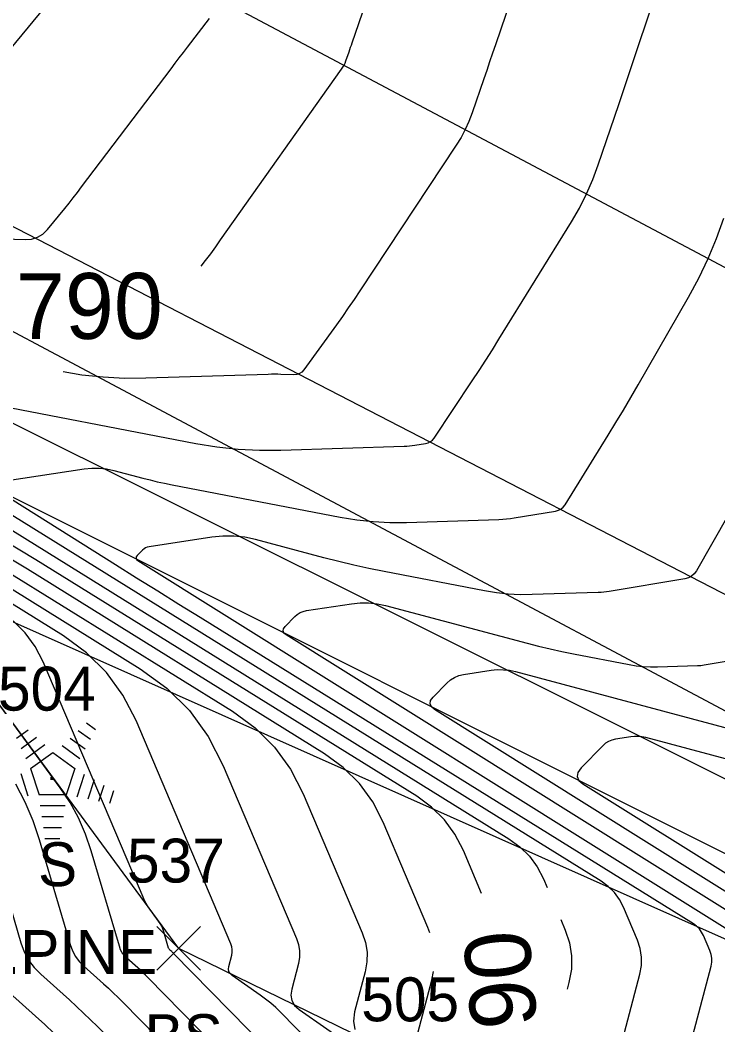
# Model space of a CAD drawing. Extents: x 1650836 to 1652450, y 332578 to 333908.
# Drawn here: x 1652292.51 to 1652324.34, y 332642.95 to 332688.73 of the extents above; entities that cross this region are included whole.
import ezdxf

# ---------------------------------------------------------------- set-up
doc = ezdxf.new("R2010")
doc.units = 0
for name, color, linetype in [('L_A', 7, 'Continuous'), ('L_C', 7, 'Continuous'), ('L_I', 7, 'Continuous'), ('L_TIC', 7, 'Continuous'), ('LAWA', 7, 'Continuous'), ('LELB', 7, 'Continuous'), ('LSOGCMA', 7, 'Continuous'), ('LSOGCMA_T', 7, 'Continuous'), ('LSOGCMI', 7, 'Continuous'), ('LTC', 7, 'Continuous'), ('PET', 7, 'Continuous'), ('PRC', 7, 'Continuous')]:
    doc.layers.add(name, color=color, linetype=linetype)

msp = doc.modelspace()

# ---------------------------------------------------------------- linework, layer by layer
at = {"layer": 'L_TIC'}
for points in [[(1652298.743, 332645.435), (1652300.743, 332647.435)], [(1652300.743, 332645.435), (1652298.743, 332647.435)]]:
    msp.add_lwpolyline(points, dxfattribs=at)
at = {"layer": 'LAWA'}
msp.add_lwpolyline([(1652377.083, 332609.462), (1652362.423, 332618.359), (1652352.896, 332629.018), (1652326.723, 332645.943), (1652287.129, 332663.549), (1652263.425, 332671.343), (1652249.055, 332682.968), (1652227.219, 332684.809), (1652198.28, 332683.973), (1652188.25, 332681.448)], dxfattribs=at)
at = {"layer": 'LELB'}
for points in [[(1652226.417, 332702.923), (1652236.723, 332699.587), (1652280.373, 332680.816), (1652330.286, 332654.264), (1652363.786, 332637.255), (1652386.916, 332625.064)], [(1652382.141, 332616.979), (1652358.657, 332634.506), (1652330.255, 332651.361), (1652290.321, 332671.283), (1652269.989, 332681.007), (1652251.521, 332688.043), (1652226.806, 332692.532), (1652196.733, 332693.642), (1652183.53, 332688.882)], [(1652365.04, 332620.431), (1652356.315, 332631.256), (1652328.76, 332648.708), (1652289.164, 332668.483), (1652266.826, 332677.17), (1652249.055, 332682.968)], [(1652357.687, 332613.243), (1652345.655, 332623.271), (1652322.133, 332635.513), (1652299.743, 332646.435), (1652287.129, 332663.549)]]:
    msp.add_lwpolyline(points, dxfattribs=at)
at = {"layer": 'LSOGCMA'}
for points in [[(1652300.773, 332677.521), (1652300.971, 332677.779), (1652301.202, 332678.088), (1652301.43, 332678.4), (1652301.655, 332678.714), (1652307.172, 332686.494), (1652307.232, 332686.584), (1652307.284, 332686.678), (1652307.33, 332686.776), (1652307.37, 332686.877), (1652307.513, 332687.289), (1652307.548, 332687.393), (1652307.584, 332687.496), (1652307.62, 332687.599), (1652307.655, 332687.702), (1652311.877, 332699.964)], [(1652313.557, 332648.934), (1652312.725, 332650.889), (1652312.341, 332651.635), (1652311.859, 332652.297), (1652311.278, 332652.875), (1652310.6, 332653.368), (1652293.221, 332664.146), (1652290.875, 332665.556)]]:
    msp.add_lwpolyline(points, dxfattribs=at)
at = {"layer": 'LSOGCMI'}
for points in [[(1652317.41, 332697.073), (1652314.187, 332687.608), (1652314.055, 332687.22), (1652313.922, 332686.831), (1652313.789, 332686.443), (1652313.656, 332686.054), (1652313.123, 332684.501), (1652312.978, 332684.118), (1652312.81, 332683.747), (1652312.618, 332683.387), (1652312.403, 332683.039), (1652308.001, 332676.394), (1652307.739, 332676.004), (1652307.474, 332675.616), (1652307.205, 332675.231), (1652306.932, 332674.849), (1652305.455, 332672.8), (1652305.362, 332672.697), (1652305.254, 332672.624), (1652305.13, 332672.583), (1652304.991, 332672.572), (1652304.406, 332672.591), (1652304.26, 332672.594), (1652304.113, 332672.595), (1652303.967, 332672.594), (1652303.82, 332672.591), (1652298.243, 332672.413), (1652297.267, 332672.409), (1652296.295, 332672.458), (1652295.327, 332672.562), (1652294.475, 332672.702)], [(1652290.274, 332671.412), (1652300.525, 332669.443), (1652301.488, 332669.285), (1652302.455, 332669.181), (1652303.427, 332669.131), (1652304.402, 332669.136), (1652310.023, 332669.315), (1652310.146, 332669.321), (1652310.27, 332669.331), (1652310.393, 332669.345), (1652310.515, 332669.364), (1652311.004, 332669.445), (1652311.12, 332669.476), (1652311.222, 332669.527), (1652311.311, 332669.599), (1652311.387, 332669.691), (1652313.131, 332672.293), (1652313.443, 332672.762), (1652313.75, 332673.235), (1652314.052, 332673.71), (1652314.35, 332674.188), (1652317.657, 332679.546), (1652318.018, 332680.17), (1652318.342, 332680.811), (1652318.629, 332681.469), (1652318.88, 332682.145), (1652319.809, 332684.883), (1652320.041, 332685.568), (1652320.272, 332686.252), (1652320.503, 332686.937), (1652320.734, 332687.622), (1652322.945, 332694.193)], [(1652294.668, 332690.604), (1652288.401, 332683.016)], [(1652285.993, 332678.953), (1652292.734, 332678.736), (1652293.031, 332678.758), (1652293.299, 332678.841), (1652293.539, 332678.987), (1652293.751, 332679.196), (1652294.543, 332680.154), (1652294.739, 332680.395), (1652294.933, 332680.637), (1652295.125, 332680.882), (1652295.314, 332681.129), (1652299.393, 332686.519), (1652299.58, 332686.765), (1652299.767, 332687.01), (1652299.955, 332687.255), (1652300.143, 332687.499), (1652301.153, 332688.806)], [(1652291.224, 332667.647), (1652295.437, 332668.289), (1652295.775, 332668.324), (1652296.111, 332668.323), (1652296.445, 332668.287), (1652296.777, 332668.216), (1652298.101, 332667.864), (1652298.433, 332667.779), (1652298.766, 332667.699), (1652299.101, 332667.626), (1652299.437, 332667.558), (1652307.11, 332666.084), (1652307.86, 332665.961), (1652308.613, 332665.88), (1652309.37, 332665.841), (1652310.13, 332665.845), (1652314.35, 332665.979), (1652314.524, 332665.988), (1652314.698, 332666.002), (1652314.872, 332666.022), (1652315.045, 332666.048), (1652316.93, 332666.362), (1652317.063, 332666.397), (1652317.18, 332666.458), (1652317.28, 332666.543), (1652317.364, 332666.652), (1652319.333, 332669.821), (1652319.684, 332670.391), (1652320.029, 332670.964), (1652320.37, 332671.54), (1652320.705, 332672.12), (1652322.991, 332676.111), (1652323.461, 332676.98), (1652323.886, 332677.869), (1652324.267, 332678.777), (1652324.604, 332679.706)], [(1652321.46, 332635.912), (1652324.02, 332645.63), (1652324.052, 332645.809), (1652324.055, 332645.986), (1652324.027, 332646.161), (1652323.969, 332646.333), (1652323.678, 332647.019), (1652323.594, 332647.181), (1652323.489, 332647.325), (1652323.363, 332647.451), (1652323.215, 332647.558), (1652300.72, 332661.51), (1652299.754, 332662.109), (1652298.788, 332662.71), (1652297.824, 332663.311), (1652296.859, 332663.913), (1652291.109, 332667.508)], [(1652318.742, 332637.52), (1652320.78, 332645.255), (1652320.851, 332645.649), (1652320.856, 332646.038), (1652320.795, 332646.422), (1652320.668, 332646.802), (1652320.027, 332648.309), (1652319.843, 332648.666), (1652319.612, 332648.983), (1652319.335, 332649.259), (1652319.01, 332649.495), (1652290.23, 332667.344)], [(1652325.539, 332667.45), (1652323.353, 332663.638), (1652323.254, 332663.5), (1652323.134, 332663.394), (1652322.993, 332663.318), (1652322.829, 332663.274), (1652319.376, 332662.699), (1652319.252, 332662.681), (1652319.128, 332662.667), (1652319.003, 332662.656), (1652318.878, 332662.65), (1652315.858, 332662.554), (1652315.314, 332662.552), (1652314.772, 332662.579), (1652314.233, 332662.637), (1652313.696, 332662.725), (1652309.108, 332663.607), (1652308.416, 332663.746), (1652307.727, 332663.897), (1652307.04, 332664.061), (1652306.356, 332664.236), (1652303.25, 332665.063), (1652302.754, 332665.169), (1652302.256, 332665.222), (1652301.755, 332665.223), (1652301.251, 332665.172), (1652298.394, 332664.736), (1652298.31, 332664.717), (1652298.233, 332664.685), (1652298.161, 332664.641), (1652298.097, 332664.584), (1652297.851, 332664.332), (1652297.806, 332664.271), (1652297.796, 332664.215), (1652297.819, 332664.162), (1652297.877, 332664.113), (1652326.661, 332646.12)], [(1652291.725, 332665.745), (1652314.805, 332651.431), (1652315.307, 332651.067), (1652315.736, 332650.64), (1652316.092, 332650.151), (1652316.376, 332649.599), (1652316.541, 332649.212)], [(1652311.193, 332647.144), (1652311.109, 332647.393), (1652309.074, 332652.18), (1652308.59, 332653.12), (1652307.982, 332653.954), (1652307.25, 332654.682), (1652306.395, 332655.304), (1652292.838, 332663.712), (1652290.574, 332665.072)], [(1652307.147, 332640.709), (1652304.388, 332643.522), (1652304.17, 332643.735), (1652303.942, 332643.936), (1652303.705, 332644.127), (1652303.46, 332644.307), (1652302.176, 332645.202), (1652302.085, 332645.285), (1652302.029, 332645.381), (1652302.009, 332645.491), (1652302.025, 332645.614), (1652302.161, 332646.131), (1652302.185, 332646.259), (1652302.186, 332646.386), (1652302.166, 332646.512), (1652302.125, 332646.636), (1652297.797, 332656.815), (1652297.199, 332657.977), (1652296.447, 332659.008), (1652295.543, 332659.907), (1652294.486, 332660.676), (1652289.733, 332663.624)], [(1652290.768, 332663.653), (1652297.985, 332659.178), (1652299.194, 332658.298), (1652300.229, 332657.269), (1652301.088, 332656.089), (1652301.773, 332654.76), (1652305.12, 332646.888), (1652305.213, 332646.609), (1652305.258, 332646.326), (1652305.255, 332646.039), (1652305.202, 332645.749), (1652304.895, 332644.581), (1652304.858, 332644.304), (1652304.903, 332644.057), (1652305.029, 332643.839), (1652305.236, 332643.652), (1652309.027, 332641.009)], [(1652291.803, 332663.682), (1652302.19, 332657.241), (1652303.222, 332656.49), (1652304.105, 332655.611), (1652304.839, 332654.605), (1652305.424, 332653.47), (1652308.115, 332647.141), (1652308.261, 332646.705), (1652308.331, 332646.265), (1652308.325, 332645.818), (1652308.243, 332645.367), (1652307.764, 332643.548), (1652307.707, 332643.117), (1652307.777, 332642.732)], [(1652326.29, 332647.189), (1652304.645, 332660.718), (1652304.543, 332660.805), (1652304.501, 332660.899), (1652304.519, 332661), (1652304.599, 332661.108), (1652305.036, 332661.555), (1652305.151, 332661.656), (1652305.277, 332661.734), (1652305.415, 332661.791), (1652305.564, 332661.826), (1652307.62, 332662.139), (1652308.013, 332662.179), (1652308.404, 332662.178), (1652308.793, 332662.137), (1652309.18, 332662.054), (1652315.633, 332660.337), (1652316.157, 332660.202), (1652316.683, 332660.077), (1652317.211, 332659.961), (1652317.741, 332659.854), (1652320.281, 332659.366), (1652320.605, 332659.313), (1652320.93, 332659.278), (1652321.257, 332659.262), (1652321.585, 332659.263), (1652323.407, 332659.321), (1652323.482, 332659.325), (1652323.557, 332659.331), (1652323.632, 332659.34), (1652323.707, 332659.351), (1652328.661, 332660.175)], [(1652304.627, 332640.986), (1652299.506, 332646.207), (1652299.486, 332646.227), (1652299.466, 332646.247), (1652299.445, 332646.266), (1652299.425, 332646.285), (1652299.341, 332646.36), (1652299.321, 332646.379), (1652299.305, 332646.401), (1652299.292, 332646.425), (1652299.283, 332646.451), (1652299.065, 332647.19), (1652299.021, 332647.32), (1652298.966, 332647.444), (1652298.9, 332647.563), (1652298.824, 332647.677), (1652298.429, 332648.217), (1652298.339, 332648.346), (1652298.258, 332648.48), (1652298.185, 332648.618), (1652298.119, 332648.761), (1652293.556, 332659.492), (1652293.196, 332660.192), (1652292.743, 332660.813), (1652292.198, 332661.355)], [(1652325.918, 332648.257), (1652311.413, 332657.324), (1652311.266, 332657.448), (1652311.206, 332657.583), (1652311.233, 332657.728), (1652311.346, 332657.883), (1652311.975, 332658.526), (1652312.14, 332658.671), (1652312.322, 332658.784), (1652312.519, 332658.865), (1652312.733, 332658.915), (1652313.989, 332659.107), (1652314.272, 332659.135), (1652314.553, 332659.134), (1652314.832, 332659.105), (1652315.11, 332659.045), (1652325.279, 332656.339)], [(1652302.893, 332640.462), (1652298.348, 332645.096), (1652298.231, 332645.213), (1652298.113, 332645.328), (1652297.992, 332645.441), (1652297.87, 332645.552), (1652297.376, 332645.991), (1652297.262, 332646.107), (1652297.167, 332646.235), (1652297.092, 332646.376), (1652297.036, 332646.528), (1652295.754, 332650.882), (1652295.494, 332651.644), (1652295.171, 332652.376), (1652294.785, 332653.077), (1652294.336, 332653.747), (1652291.594, 332657.487)], [(1652329.857, 332653.69), (1652321.04, 332656.037), (1652320.871, 332656.073), (1652320.701, 332656.091), (1652320.53, 332656.091), (1652320.358, 332656.074), (1652319.668, 332655.969), (1652319.502, 332655.93), (1652319.349, 332655.867), (1652319.208, 332655.779), (1652319.08, 332655.667), (1652318.094, 332654.659), (1652317.946, 332654.456), (1652317.911, 332654.267), (1652317.99, 332654.091), (1652318.181, 332653.929), (1652325.547, 332649.325)], [(1652292.293, 332653.93), (1652292.721, 332653.114), (1652293.084, 332652.268), (1652293.38, 332651.389), (1652294.788, 332646.606), (1652294.891, 332646.327), (1652295.029, 332646.07), (1652295.202, 332645.835), (1652295.411, 332645.623), (1652296.314, 332644.819), (1652296.539, 332644.616), (1652296.759, 332644.409), (1652296.976, 332644.199), (1652297.19, 332643.985), (1652301.159, 332639.938)], [(1652291.55, 332650.048), (1652292.541, 332646.683), (1652292.691, 332646.277), (1652292.891, 332645.904), (1652293.143, 332645.563), (1652293.446, 332645.255), (1652294.759, 332644.086), (1652295.085, 332643.791), (1652295.406, 332643.49), (1652295.721, 332643.184), (1652296.032, 332642.873), (1652299.425, 332639.414), (1652300.063, 332638.711), (1652300.639, 332637.965), (1652301.155, 332637.176), (1652301.609, 332636.343), (1652312.146, 332615.109), (1652312.259, 332614.876), (1652312.368, 332614.641), (1652312.473, 332614.404), (1652312.573, 332614.166), (1652313.166, 332612.73)], [(1652317.163, 332647.749), (1652317.367, 332647.27), (1652317.563, 332646.683), (1652317.657, 332646.09), (1652317.65, 332645.489), (1652317.539, 332644.881), (1652317.459, 332644.575)], [(1652311.84, 332640.214), (1652311.212, 332640.652), (1652310.834, 332640.994), (1652310.604, 332641.39), (1652310.523, 332641.841), (1652310.589, 332642.346), (1652311.284, 332644.984), (1652311.357, 332645.388)], [(1652310.879, 332612.91), (1652309.771, 332615.597), (1652309.582, 332616.044), (1652309.386, 332616.486), (1652309.182, 332616.926), (1652308.97, 332617.362), (1652299.666, 332636.113), (1652299.255, 332636.866), (1652298.789, 332637.58), (1652298.267, 332638.255), (1652297.691, 332638.89), (1652294.874, 332641.762), (1652294.467, 332642.17), (1652294.053, 332642.571), (1652293.632, 332642.965), (1652293.204, 332643.353), (1652291.412, 332644.948)]]:
    msp.add_lwpolyline(points, dxfattribs=at)
at = {"layer": 'LTC'}
for p, q in [((1652295.533, 332656.718), (1652295.952, 332656.413)), ((1652292.344, 332656.012), (1652292.874, 332656.396)), ((1652292.554, 332655.546), (1652293.258, 332656.058)), ((1652295.162, 332656.37), (1652295.711, 332655.97)), ((1652292.764, 332655.08), (1652293.642, 332655.718)), ((1652294.42, 332655.673), (1652295.229, 332655.084)), ((1652294.791, 332656.021), (1652295.47, 332655.528)), ((1652292.988, 332654.625), (1652294, 332655.36)), ((1652294, 332655.36), (1652294.997, 332654.635)), ((1652292.534, 332654.406), (1652292.864, 332653.387)), ((1652292.988, 332654.625), (1652293.375, 332653.432)), ((1652294.997, 332654.635), (1652294.606, 332653.432)), ((1652295.434, 332654.364), (1652295.096, 332653.325)), ((1652295.879, 332654.114), (1652295.591, 332653.229)), ((1652296.324, 332653.864), (1652296.086, 332653.134)), ((1652294.606, 332653.432), (1652293.375, 332653.432)), ((1652296.768, 332653.613), (1652296.581, 332653.039)), ((1652294.567, 332652.932), (1652293.423, 332652.932)), ((1652294.484, 332652.432), (1652293.495, 332652.432)), ((1652294.4, 332651.932), (1652293.568, 332651.932)), ((1652294.316, 332651.432), (1652293.641, 332651.432))]:
    msp.add_line(p, q, dxfattribs=at)
at = {"layer": 'PET'}
msp.add_lwpolyline([(1651764.546, 332972.615), (1651784.506, 332958.597), (1651809.702, 332941.927), (1651846.26, 332918.158), (1651881.765, 332897.162), (1651918.116, 332876.642), (1651951.432, 332858.415), (1651975.296, 332845.48), (1652002.223, 332831.337), (1652037.173, 332813.417), (1652069.296, 332796.636), (1652107.428, 332776.545), (1652145.079, 332756.921), (1652175.234, 332740.226), (1652190.754, 332731.861), (1652206.573, 332723.523), (1652239.422, 332706.921), (1652282.404, 332684.366), (1652332.494, 332658.525), (1652365.542, 332641.171), (1652388.914, 332629.021)], dxfattribs=at)
at = {"layer": 'PRC'}
msp.add_lwpolyline([(1651773.612, 332982.822), (1651792.672, 332969.525), (1651816.542, 332953.47), (1651853.779, 332929.89), (1651888.829, 332909.027), (1651925.09, 332888.189), (1651957.726, 332870.48), (1651982.519, 332857.297), (1652019.654, 332837.681), (1652042.767, 332825.192), (1652076.048, 332808.311), (1652114.48, 332787.851), (1652150.944, 332769.103), (1652185.791, 332750.516), (1652225.777, 332729.89), (1652246.28, 332718.635), (1652288.707, 332696.529), (1652339.002, 332669.86), (1652372.556, 332652.699), (1652395.364, 332640.33)], dxfattribs=at)

# ---------------------------------------------------------------- texts
at = {"layer": 'L_A'}
for s, p in [('S', (1652293.326, 332649.269)), ('BS', (1652298.184, 332641.435))]:
    msp.add_text(s, height=2, dxfattribs=at).set_placement(p)
at = {"layer": 'L_C'}
msp.add_text('M.PINE', height=2, dxfattribs=at).set_placement((1652289.546, 332645.269))
at = {"layer": 'L_I'}
for s, p in [('504', (1652291.499, 332657.269)), ('537', (1652297.381, 332649.435)), ('505', (1652308.069, 332643.112))]:
    msp.add_text(s, height=2, dxfattribs=at).set_placement(p)
at = {"layer": 'LSOGCMA_T'}
for rotation, p in [(0.214, (1652292.329, 332674.194)), (95.3307, (1652316.314, 332640.698))]:
    msp.add_text('790', height=3, rotation=rotation, dxfattribs=at).set_placement(p)
at = {"layer": 'LTC'}
msp.add_text('.', height=1.037, rotation=270, dxfattribs=at).set_placement((1652293.882, 332654.373))

doc.saveas('drawing.dxf')
